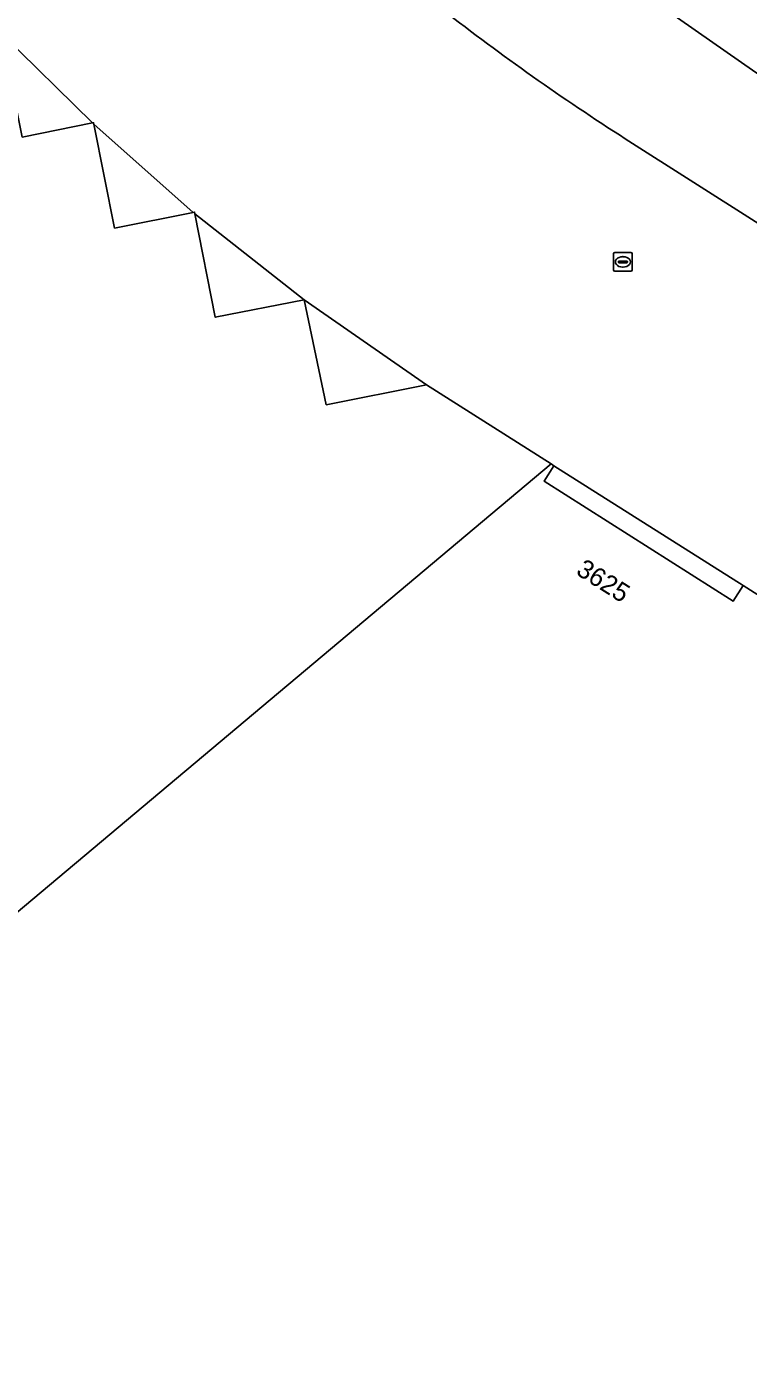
# Model space of a CAD drawing. Extents: x 155018 to 156648, y 383979 to 385733.
# Drawn here: x 156309.1 to 156347.7, y 384827.9 to 384898.6 of the extents above; entities that cross this region are included whole.
import ezdxf

# ---------------------------------------------------------------- set-up
doc = ezdxf.new("R2010")
doc.units = 0
for name, color, linetype in [('IMGEO_Erf', 7, 'Continuous'), ('IMGEO_Pand', 7, 'Continuous'), ('IMGEO_Pand_nummerreeks', 7, 'Continuous'), ('IMGEO_Pand_overbouw', 7, 'Continuous'), ('IMGEO_Parkeervlak_gesloten', 7, 'Continuous'), ('IMGEO_Rijbaan_lokaal_gesloten', 7, 'Continuous'), ('IMGEO_Rioolput', 7, 'Continuous')]:
    doc.layers.add(name, color=color, linetype=linetype)

msp = doc.modelspace()

# ---------------------------------------------------------------- linework, layer by layer
at = {"layer": 'IMGEO_Erf'}
for points in [[(156308.873, 384892.654), (156312.619, 384893.408), (156312.684, 384893.421), (156312.701, 384893.333), (156313.802, 384887.788), (156318.01, 384888.631), (156318.079, 384888.645), (156318.097, 384888.557), (156319.184, 384883.028), (156323.929, 384883.96), (156325.106, 384878.354), (156330.464, 384879.42), (156337.116, 384875.192), (156337.267, 384875.097), (156336.745, 384874.273), (156346.841, 384867.853), (156347.378, 384868.697), (156348.7, 384867.857)], [(156424.772, 384839.316), (156355.354, 384883.479), (156341.077, 384892.562)]]:
    msp.add_lwpolyline(points, dxfattribs=at)
msp.add_arc((156411.986, 385003.22), 131.427, 232.1493, 237.34854, dxfattribs=at)
at = {"layer": 'IMGEO_Pand'}
for points in [[(156280.844, 384827.932), (156337.116, 384875.192), (156330.464, 384879.42), (156325.106, 384878.354), (156323.929, 384883.96), (156319.184, 384883.028), (156318.097, 384888.557), (156318.079, 384888.645), (156318.01, 384888.631), (156313.802, 384887.788), (156312.701, 384893.333), (156312.684, 384893.421), (156312.619, 384893.408), (156308.873, 384892.654)], [(156348.7, 384867.857), (156347.378, 384868.697), (156346.841, 384867.853), (156336.745, 384874.273), (156337.267, 384875.097), (156337.116, 384875.192), (156280.844, 384827.932)]]:
    msp.add_lwpolyline(points, dxfattribs=at)
at = {"layer": 'IMGEO_Pand_overbouw'}
for points in [[(156307.765, 384898.188), (156308.873, 384892.654), (156312.619, 384893.408)], [(156312.701, 384893.333), (156313.802, 384887.788), (156318.01, 384888.631)], [(156323.929, 384883.96), (156318.097, 384888.557), (156319.184, 384883.028)], [(156330.464, 384879.42), (156323.929, 384883.96), (156325.106, 384878.354)], [(156347.378, 384868.697), (156337.267, 384875.097), (156336.745, 384874.273), (156346.841, 384867.853)]]:
    msp.add_lwpolyline(points, close=True, dxfattribs=at)
at = {"layer": 'IMGEO_Parkeervlak_gesloten'}
msp.add_lwpolyline([(156319.861, 384928.641), (156304.566, 384947.799), (156298.538, 384946.604), (156308.931, 384933.586), (156316.245, 384924.452), (156325.553, 384914.024), (156331.712, 384907.97), (156338.326, 384902.896), (156348.054, 384896.107), (156368.631, 384882.88), (156399.075, 384863.633), (156417.651, 384851.642), (156423.152, 384854.639), (156367.011, 384890.198), (156347.953, 384902.417)], dxfattribs=at)
at = {"layer": 'IMGEO_Rijbaan_lokaal_gesloten'}
for points in [[(156431.056, 384849.633), (156423.152, 384854.639), (156417.651, 384851.642), (156399.075, 384863.633), (156368.631, 384882.88), (156348.054, 384896.107), (156338.326, 384902.896), (156331.712, 384907.97), (156325.553, 384914.024), (156316.245, 384924.452), (156308.931, 384933.586), (156298.538, 384946.604), (156304.566, 384947.799), (156273.518, 384986.688), (156272.76, 384987.609), (156266.559, 384986.51), (156263.769, 384989.832), (156260.955, 384993.133), (156258.117, 384996.413), (156252.561, 385002.764), (156246.924, 385009.042)], [(156341.077, 384892.562), (156355.354, 384883.479), (156424.772, 384839.316)]]:
    msp.add_lwpolyline(points, dxfattribs=at)
msp.add_arc((156411.986, 385003.22), 131.427, 232.1493, 237.34854, dxfattribs=at)
at = {"layer": 'IMGEO_Rioolput'}
for p, q in [((156340.453, 384885.557), (156340.453, 384886.409)), ((156340.528, 384886.483), (156341.38, 384886.483)), ((156340.941, 384886.263), (156340.966, 384886.263)), ((156341.454, 384886.409), (156341.454, 384885.557)), ((156340.712, 384885.977), (156340.712, 384885.989)), ((156341.15, 384885.94), (156340.752, 384885.94)), ((156340.755, 384886.026), (156341.153, 384886.026)), ((156340.964, 384885.703), (156340.939, 384885.703)), ((156341.196, 384885.989), (156341.196, 384885.977)), ((156341.38, 384885.483), (156340.528, 384885.483))]:
    msp.add_line(p, q, dxfattribs=at)
for points in [[(156340.453, 384885.557), (156340.453, 384886.409)], [(156340.528, 384886.483), (156341.38, 384886.483)], [(156341.454, 384886.409), (156341.454, 384885.557)], [(156341.38, 384885.483), (156340.528, 384885.483)]]:
    msp.add_lwpolyline(points, dxfattribs=at)
for centre, radius, start, end in [((156340.53, 384886.407), 0.0765, 91.55205, 178.44795), ((156340.53, 384886.407), 0.0765, 91.55205, 178.44795), ((156341.378, 384886.407), 0.0765, 1.55205, 88.44795), ((156341.378, 384886.407), 0.0765, 1.55205, 88.44795), ((156340.53, 384885.559), 0.0765, 181.55205, 268.44795), ((156340.53, 384885.559), 0.0765, 181.55205, 268.44795), ((156340.752, 384885.986), 0.0403, 85.87752, 175.75265), ((156340.749, 384885.976), 0.0366, 178.93798, 274.71019), ((156341.153, 384885.983), 0.043, 264.86636, 352.45326), ((156341.157, 384885.988), 0.0386, 1.73085, 96.63898), ((156341.378, 384885.559), 0.0765, 271.55205, 358.44795), ((156341.378, 384885.559), 0.0765, 271.55205, 358.44795)]:
    msp.add_arc(centre, radius, start, end, dxfattribs=at)
for centre, major_axis, ratio, start_param, end_param in [((156340.94, 384885.983), (-0.387, 0.002), 0.722429, 4.712389, 7.853982), ((156340.965, 384885.983), (-0.39, 0.002), 0.717154, 1.570796, 4.712389)]:
    msp.add_ellipse(centre, major_axis=major_axis, ratio=ratio, start_param=start_param, end_param=end_param, dxfattribs=at)

# ---------------------------------------------------------------- texts
at = {"layer": 'IMGEO_Pand_nummerreeks'}
msp.add_text('3625', height=1, rotation=327.67671, dxfattribs=at).set_placement((156338.393, 384869.328))

doc.saveas('drawing.dxf')
